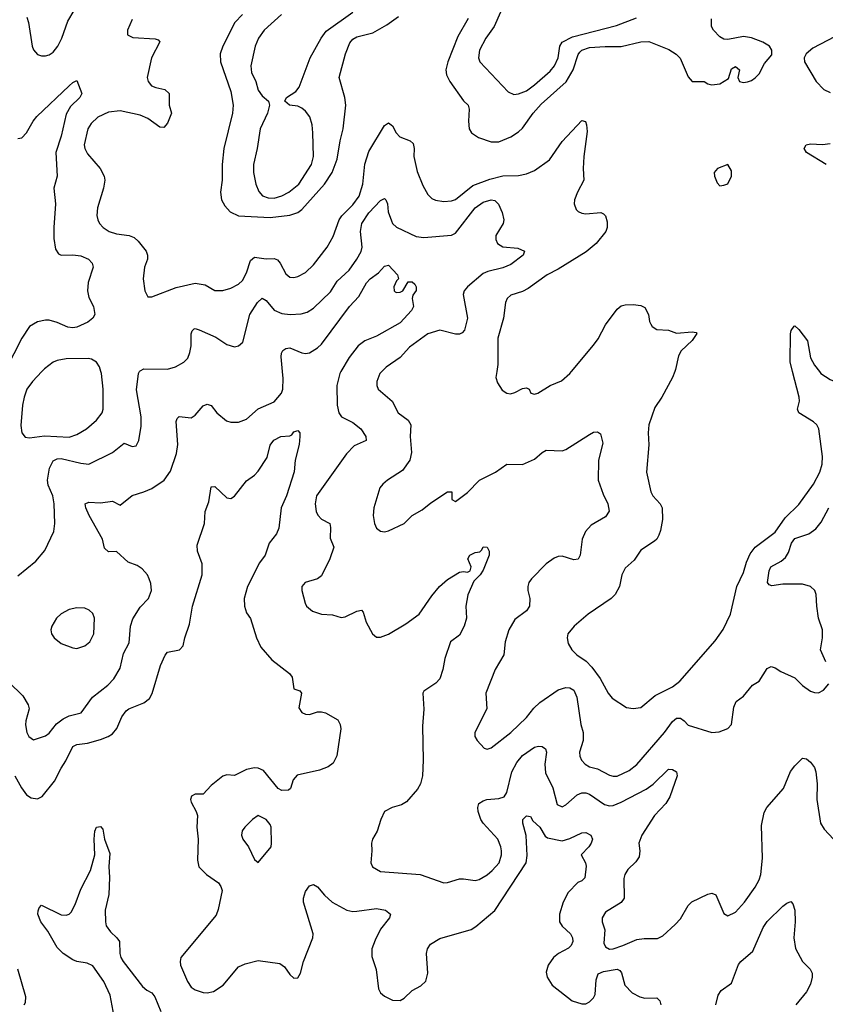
# Model space of a CAD drawing. Header units: inches. Extents: x 1682530 to 1839546, y 640742 to 791647.
# Tile 830 of 923: x 1792620 to 1796705, y 726792 to 731784. Entities that reach past the tile are written whole.
import ezdxf

# ---------------------------------------------------------------- set-up
doc = ezdxf.new("R2010")
doc.units = ezdxf.units.IN
doc.header["$MEASUREMENT"] = 0
doc.layers.add('B7792', color=7, linetype='Continuous')
doc.layers.add('B7793', color=7, linetype='Continuous')

msp = doc.modelspace()

# ---------------------------------------------------------------- linework, layer by layer
at = {"layer": 'B7792', "color": 5}
for points, elevation in [([(1792490, 728496.5), (1792635.4, 728355.4), (1792663.7, 728310), (1792668.7, 728290), (1792650.3, 728230), (1792648.8, 728208.8), (1792656.4, 728170), (1792666, 728150), (1792690, 728133), (1792750, 728154), (1792770, 728167), (1792806.6, 728213.4), (1792840.3, 728239.7), (1792870, 728255.5), (1792930.8, 728269.2), (1792989.7, 728350), (1793067.1, 728410), (1793096.9, 728443.1), (1793130, 728497.1), (1793147.1, 728570), (1793175.4, 728624.6), (1793182.2, 728710), (1793193.6, 728746.4), (1793230, 728804.9), (1793273, 728850), (1793288.2, 728890), (1793285.6, 728925.6), (1793276.9, 728950), (1793267.6, 728970), (1793240.6, 729000.6), (1793216.4, 729016.4), (1793170, 729033.7), (1793110, 729087), (1793070, 729085.6), (1793050, 729105.2), (1793040.5, 729150), (1792972.9, 729270), (1792955.1, 729310), (1792952.3, 729330), (1792970, 729337.7), (1793030, 729334.4), (1793090, 729342.8), (1793130, 729323.1), (1793190, 729372.4), (1793250, 729390.2), (1793290, 729407.6), (1793353.3, 729450), (1793385.4, 729494.6), (1793415.4, 729584.6), (1793421, 729630), (1793412.9, 729747.1), (1793417.6, 729762.4), (1793428.3, 729771.7), (1793490, 729764.6), (1793510, 729778.4), (1793550, 729826.7), (1793570, 729834), (1793590, 729828), (1793619.5, 729790), (1793668, 729750), (1793690, 729743.6), (1793730, 729743.1), (1793770, 729758.7), (1793830, 729811.4), (1793910, 729846), (1793947.4, 729890), (1793954.6, 729910), (1793956, 729964), (1793952.6, 730000)], 540), ([(1792610, 728964.4), (1792701.8, 729038.2), (1792746.7, 729093.3), (1792793.5, 729190), (1792798, 729230), (1792794.8, 729330), (1792787.4, 729370), (1792763.6, 729423.6), (1792761.3, 729450), (1792771.1, 729510), (1792790, 729548.1), (1792810, 729558.3), (1792830, 729559.6), (1792930, 729535.1), (1792970, 729530.2), (1793090, 729588.9), (1793150, 729636.4), (1793190, 729620.4), (1793210, 729623.8), (1793224.7, 729650), (1793236.6, 729723.4), (1793235.3, 729770), (1793212.2, 729907.8), (1793222, 729990), (1793227.7, 730000)], 560), ([(1792732.2, 730000), (1792684.7, 729950), (1792656.9, 729910), (1792642.3, 729870), (1792633.7, 729830), (1792626.2, 729726.2), (1792630.2, 729690.2), (1792647.6, 729667.6), (1792670, 729663.6), (1792746.2, 729673.8), (1792870, 729666.8), (1792910, 729681.4), (1792958.2, 729710), (1793010, 729752.9), (1793037.6, 729790), (1793042.7, 729810), (1793043.5, 729910), (1793035.3, 729990), (1793032, 730000)], 580), ([(1794248.8, 730000), (1794243, 729990), (1794228.8, 729930), (1794230.2, 729830), (1794237.7, 729790), (1794252.3, 729770), (1794310, 729741.4), (1794349.2, 729710), (1794375.6, 729670), (1794377.1, 729650), (1794316.5, 729623.5), (1794276.3, 729583.7), (1794125.8, 729370), (1794117.6, 729330), (1794123.2, 729290), (1794131.2, 729271.2), (1794150, 729252), (1794192, 729230), (1794196.1, 729210), (1794195.1, 729155.1), (1794213.1, 729110), (1794192.1, 729050), (1794150, 728965.1), (1794130, 728949.8), (1794067.3, 728930), (1794050.5, 728910), (1794050.4, 728890), (1794066.7, 728826.7), (1794074, 728810), (1794104.9, 728784.9), (1794150, 728770.3), (1794206.6, 728766.6), (1794250, 728752.7), (1794270, 728756.5), (1794330, 728784.5), (1794353.4, 728790), (1794361.1, 728781.1), (1794377.5, 728730), (1794409.7, 728669.7), (1794430, 728654.3), (1794450, 728653.4), (1794490, 728669.3), (1794578.1, 728721.9), (1794644.8, 728770), (1794710, 728863.7), (1794749.2, 728910.8), (1794790, 728946.7), (1794850, 728982.6), (1794870, 728986.7), (1794890, 728983.8), (1794904, 728990), (1794909.4, 729010), (1794892.3, 729050), (1794902.7, 729070), (1794930, 729082), (1794954, 729086), (1794964, 729096), (1794970, 729112), (1794991, 729110), (1795001, 729090), (1795001, 729070), (1794970, 728994), (1794955.5, 728970), (1794923.1, 728936.9), (1794892.4, 728867.6), (1794882, 728810), (1794885.7, 728750), (1794874, 728710), (1794850, 728662.9), (1794803.8, 728630), (1794775.3, 728544.7), (1794765.4, 728490), (1794750, 728442), (1794730, 728420.5), (1794670, 728379.3), (1794663.8, 728370), (1794668.8, 728288.8), (1794662.4, 728202.4), (1794666.3, 728030), (1794661.8, 727950), (1794652.3, 727910), (1794636.7, 727883.3), (1794581.2, 727818.8), (1794556.2, 727803.8), (1794508, 727790), (1794470, 727769.7), (1794451, 727730), (1794432.3, 727670), (1794409.3, 727630), (1794403.5, 727610), (1794406.3, 727570), (1794401.3, 727510), (1794408.2, 727490), (1794450, 727466.3), (1794651, 727451), (1794770, 727408.7), (1794790, 727410.3), (1794850, 727427.7), (1794870, 727428.9), (1794930, 727419.3), (1794950, 727424.9), (1794990, 727448.9), (1795015.6, 727470), (1795050.7, 727510), (1795062.8, 727550), (1795062.8, 727570), (1795060.3, 727590), (1795043.9, 727630), (1794970.7, 727710), (1794957.8, 727730), (1794944.4, 727770), (1794943.1, 727790), (1794948.4, 727810), (1794970, 727824.4), (1794989.2, 727830), (1795050, 727835.5), (1795075.8, 727844.2), (1795090, 727866.4), (1795116, 727970), (1795141.4, 728018.6), (1795170, 728053.8), (1795230, 728095.8), (1795250, 728101.2), (1795270, 728099.7), (1795286.6, 728086.6), (1795291.5, 728070), (1795282.8, 728010), (1795285.9, 727965.9), (1795323.8, 727890), (1795345.8, 727805.8), (1795370, 727794), (1795390, 727803.6), (1795446.6, 727853.4), (1795470, 727863.7), (1795490, 727864.4), (1795510, 727856.8), (1795585.7, 727805.7), (1795610, 727798.4), (1795630, 727800.8), (1795670, 727816.8), (1795796.5, 727883.5), (1795831.6, 727908.4), (1795910, 727984.6), (1795930, 727983.1), (1795950.3, 727970), (1795953.4, 727950), (1795916.1, 727843.9), (1795895.8, 727810), (1795838.9, 727750), (1795774.6, 727650), (1795760.1, 727610), (1795764.2, 727570), (1795760.3, 727539.7), (1795745, 727515), (1795704.2, 727475.8), (1795688.1, 727450), (1795682.9, 727430), (1795684.7, 727330), (1795670, 727307.6), (1795590, 727258.7), (1795573.1, 727230), (1795574.3, 727210), (1795586.9, 727170), (1795582.4, 727102.4), (1795590, 727084.4), (1795610, 727071.8), (1795630, 727074), (1795678.4, 727090), (1795750, 727121.2), (1795786.4, 727126.4), (1795854.2, 727125.8), (1795880.5, 727139.5), (1795943.7, 727196.3), (1795970, 727225.5), (1796010, 727292.4), (1796028.8, 727311.2), (1796110, 727350.4), (1796130, 727355.5), (1796150, 727347.7), (1796190, 727253.4), (1796210, 727240.5), (1796250, 727259.5), (1796294.7, 727310), (1796350, 727386.7), (1796370, 727423.8), (1796377.3, 727450), (1796387.3, 727532.7), (1796381.3, 727698.7), (1796394.5, 727765.5), (1796408.5, 727790), (1796493.3, 727886.7), (1796528.3, 727971.7), (1796550, 728000.5), (1796590, 728040.7), (1796610, 728037.1), (1796630, 728020.5), (1796650, 727993), (1796657.3, 727970), (1796663.6, 727910), (1796662.2, 727830), (1796680.7, 727710), (1796699.6, 727679.6), (1796747.3, 727630)], 540), ([(1794456.2, 730000), (1794446.5, 729990), (1794430.3, 729950), (1794430.4, 729930), (1794438.4, 729910), (1794508.5, 729850), (1794539.5, 729790), (1794590, 729754), (1794603.6, 729730), (1794599.2, 729670), (1794606.9, 729590), (1794598.3, 729550), (1794561.8, 729498.2), (1794485.5, 729450), (1794461.6, 729430), (1794446.7, 729410), (1794415.5, 729310), (1794411.6, 729270), (1794418.4, 729230), (1794430, 729206.8), (1794450, 729190.7), (1794470, 729188), (1794490, 729193.4), (1794569.7, 729230.3), (1794610, 729270.4), (1794660.8, 729299.2), (1794704.7, 729335.2), (1794790, 729390.5), (1794810.6, 729390.6), (1794811.3, 729351.3), (1794830, 729341), (1794890, 729386.8), (1794950.7, 729449.3), (1795032.3, 729490), (1795090, 729530.4), (1795170, 729528.2), (1795230, 729555.8), (1795270, 729590.4), (1795290, 729601.3), (1795370, 729598.4), (1795390, 729604.4), (1795510, 729681.7), (1795530, 729692), (1795550, 729694), (1795564.5, 729684.5), (1795576.4, 729636.4), (1795555.2, 729550), (1795553, 729450), (1795578.4, 729378.4), (1795602.6, 729330), (1795608.4, 729291.6), (1795590, 729262.9), (1795518.3, 729221.7), (1795488.4, 729190), (1795471.7, 729150), (1795462, 729070), (1795451.6, 729048.5), (1795430, 729046), (1795370, 729063.5), (1795350, 729063), (1795330, 729054.7), (1795290, 729026), (1795214.6, 728950), (1795202, 728930), (1795195.8, 728910), (1795196.1, 728890), (1795206.7, 728850), (1795205.7, 728810), (1795190, 728787.6), (1795130, 728742.4), (1795100.2, 728690), (1795081.3, 728630), (1795075.4, 728564.6), (1795031.6, 728490), (1794984.4, 728370), (1794988.8, 728290), (1794928.2, 728170), (1794928.2, 728150), (1794940.5, 728130), (1794976, 728090), (1794990, 728086), (1795010, 728093), (1795110, 728170.3), (1795190, 728246.3), (1795226.5, 728293.5), (1795257.7, 728322.3), (1795350, 728387.3), (1795390, 728398.2), (1795410, 728397.3), (1795430, 728384.4), (1795444.7, 728350), (1795465.5, 728210), (1795478, 728170), (1795476.9, 728130), (1795459.2, 728070), (1795460.2, 728050), (1795468.9, 728030), (1795487.2, 728010), (1795510, 727996.2), (1795550, 727985.6), (1795610, 727953.8), (1795630, 727948.4), (1795650, 727949.3), (1795710, 727978.4), (1795750, 728008.1), (1795890.4, 728169.6), (1795930, 728225.2), (1795950, 728243.2), (1795970, 728242.7), (1795989.4, 728229.4), (1796010, 728206.7), (1796129.4, 728170.6), (1796166.8, 728173.2), (1796210, 728190.7), (1796230, 728211.3), (1796241.3, 728298.7), (1796253.1, 728326.9), (1796290, 728354.8), (1796336, 728410), (1796369.7, 728430.3), (1796410, 728494), (1796430, 728504), (1796450, 728498), (1796479.3, 728479.3), (1796550, 728447.9), (1796590, 728408.1), (1796630, 728379.7), (1796650, 728372.4), (1796670, 728371.6), (1796695.6, 728384.4), (1796723.5, 728416.5)], 560), ([(1795039.4, 730000), (1795034.9, 729970), (1795043.1, 729943.1), (1795066.1, 729906.1), (1795090, 729890.4), (1795107.9, 729887.9), (1795130, 729894), (1795170, 729914.9), (1795190, 729918), (1795202.8, 729910), (1795212, 729890), (1795230, 729885.5), (1795248, 729890), (1795309.8, 729930.2), (1795366.6, 729953.4), (1795410, 729990.6), (1795417.9, 730000)], 580), ([(1795942.1, 730000), (1795930.2, 729970), (1795875.4, 729870), (1795841.4, 729818.6), (1795810.2, 729730), (1795806.7, 729690), (1795810.8, 729629.2), (1795797.8, 729490), (1795820.2, 729390), (1795830.2, 729370), (1795867.8, 729330), (1795877.1, 729310), (1795879.9, 729250), (1795870, 729194.5), (1795860.9, 729170), (1795850, 729149.7), (1795839.3, 729140.7), (1795770, 729095.4), (1795735.8, 729044.2), (1795690, 729003), (1795673.2, 728970), (1795662.2, 728910), (1795640.2, 728870), (1795619.2, 728850), (1795502.8, 728770), (1795431.8, 728710), (1795399.5, 728670), (1795395.8, 728650), (1795401.4, 728621.4), (1795419.3, 728590), (1795444.7, 728564.7), (1795491.7, 728531.7), (1795521.2, 728501.2), (1795563.9, 728443.9), (1795603.2, 728370), (1795624, 728344), (1795697.3, 728297.3), (1795730, 728291.3), (1795770, 728297), (1795841.8, 728358.2), (1795930, 728402.5), (1795967.6, 728430), (1796145.9, 728634.1), (1796187.5, 728692.5), (1796224.8, 728770), (1796256.8, 728910), (1796290, 728981.1), (1796305.5, 729034.5), (1796324.4, 729075.6), (1796350, 729109.1), (1796450, 729186.4), (1796501.6, 729258.4), (1796570, 729325.5), (1796644.4, 729430), (1796678, 729490), (1796689, 729530), (1796691.3, 729568.7), (1796672.2, 729710), (1796661.4, 729730), (1796645.6, 729745.6), (1796570.9, 729790), (1796564.4, 729810), (1796573.9, 729850), (1796572.5, 729870), (1796539.4, 730000)], 580), ([(1796675, 730000), (1796682.8, 729990), (1796730, 729959.8), (1796830, 729918.1), (1796865, 729915), (1796890, 729920.1), (1796930, 729950.2), (1796950, 729956.3), (1796970, 729943.8), (1797010, 729902.6), (1797050, 729883.5), (1797126.4, 729866.4), (1797170, 729871.5), (1797250, 729908.7), (1797330.8, 729970), (1797357.7, 730000)], 580), ([(1792595.6, 727950), (1792629.2, 727889.2), (1792654.3, 727854.3), (1792678.3, 727838.3), (1792710, 727834.4), (1792734.3, 727845.7), (1792795.9, 727924.1), (1792829.8, 727990), (1792854.1, 728025.9), (1792890, 728099.3), (1792910, 728109.4), (1792964.3, 728115.7), (1793030, 728134.2), (1793068, 728150), (1793090, 728164.2), (1793112.7, 728190), (1793137.1, 728250), (1793159.6, 728280.4), (1793173.3, 728290), (1793250, 728321.3), (1793278.2, 728341.9), (1793292.5, 728367.5), (1793333.8, 728510), (1793358, 728562), (1793370, 728577.3), (1793430, 728588.7), (1793449.6, 728610), (1793457.7, 728650), (1793480.4, 728719.6), (1793497, 728810), (1793545.4, 728970), (1793546, 729026), (1793522.2, 729090), (1793520.6, 729119.4), (1793556.5, 729230), (1793560.4, 729290), (1793579.8, 729340.2), (1793590, 729416), (1793610, 729418), (1793670, 729360.7), (1793690, 729357.3), (1793710, 729367.7), (1793770, 729446), (1793810, 729474.9), (1793830, 729495.5), (1793875.2, 729564.8), (1793890, 729627.7), (1793908.2, 729651.8), (1793944, 729670), (1793990, 729674), (1794000.2, 729679.8), (1794010, 729694), (1794030, 729701), (1794041, 729690), (1794041, 729670), (1794037.3, 729630), (1794016.4, 729550), (1794012.1, 729492.1), (1793972.3, 729370), (1793945.2, 729310), (1793933.8, 729206.2), (1793922, 729178), (1793884.9, 729130), (1793865.3, 729070), (1793835.9, 729030), (1793775.6, 728910), (1793757.4, 728850), (1793759.6, 728810), (1793770, 728776.3), (1793790, 728748.2), (1793821.5, 728650), (1793842.6, 728602.6), (1793898.7, 728538.7), (1793988.4, 728470), (1794001.3, 728450), (1794010, 728391.3), (1794041.1, 728381.1), (1794048.2, 728370), (1794036, 728296), (1794050, 728271.7), (1794070, 728262.4), (1794090, 728261.8), (1794130, 728274.6), (1794150, 728275.8), (1794170.3, 728270.3), (1794233.7, 728233.7), (1794245.3, 728210), (1794248.2, 728188.2), (1794228.6, 728051.4), (1794210, 728015.1), (1794184, 727996), (1794140.7, 727979.3), (1794026.7, 727953.3), (1794007.2, 727930), (1793993.8, 727886.2), (1793982.3, 727877.7), (1793950, 727876.9), (1793930, 727886.9), (1793856.8, 727976.8), (1793830, 727989.2), (1793810, 727990.5), (1793770, 727982), (1793710, 727952.8), (1793670, 727955.1), (1793650, 727949.6), (1793590, 727901.3), (1793550, 727857.4), (1793510, 727858.4), (1793491.9, 727848.1), (1793486.3, 727830), (1793490, 727817.1), (1793515.5, 727770), (1793521.2, 727750), (1793518, 727690), (1793524.2, 727630), (1793522.2, 727522.2), (1793528.9, 727490), (1793566.4, 727450), (1793628.4, 727408.4), (1793640.5, 727390), (1793646.1, 727370), (1793627, 727273), (1793615.6, 727244.4), (1793437.6, 727030), (1793433.2, 727010), (1793435.9, 726990), (1793470, 726908.2), (1793490, 726879), (1793510, 726866.2), (1793550, 726852.8), (1793570, 726851), (1793602, 726858), (1793651.1, 726890), (1793730, 726981.7), (1793762.7, 726997.3), (1793830, 727015.2), (1793939, 726999), (1793963, 726983), (1793990, 726943.8), (1794010, 726924.9), (1794030, 726926), (1794043.6, 726950), (1794059.7, 727010), (1794106.8, 727130), (1794107.9, 727150), (1794058.2, 727310), (1794058.7, 727330), (1794070, 727364.9), (1794090, 727392.4), (1794110, 727399.3), (1794130, 727388.4), (1794165.3, 727345.3), (1794204, 727310), (1794279.5, 727270), (1794310, 727263), (1794330, 727263.7), (1794430, 727278.4), (1794474.8, 727270), (1794500.4, 727250), (1794495.8, 727230), (1794450, 727173.6), (1794421.8, 727118.2), (1794406.1, 727073.9), (1794405.7, 727034.3), (1794428, 726968), (1794439.1, 726870), (1794449.4, 726850), (1794470, 726833.4), (1794510, 726812.7), (1794550, 726811.7), (1794570, 726823.1), (1794610, 726862.7), (1794653.3, 726886.7), (1794678.7, 726910), (1794689.7, 726950), (1794682.5, 727050), (1794687.1, 727072.9), (1794702.9, 727097.1), (1794750, 727126.5), (1794909, 727171), (1794933.7, 727186.3), (1795030, 727267.6), (1795188.6, 727510), (1795192.7, 727547.3), (1795187.9, 727647.9), (1795171.3, 727710), (1795171.8, 727730), (1795190, 727748.2), (1795210, 727743.8), (1795221.9, 727721.9), (1795256.8, 727690), (1795285, 727645), (1795296.7, 727636.7), (1795370, 727620.5), (1795410, 727632.2), (1795470, 727662.2), (1795490, 727662.8), (1795516.3, 727650), (1795523.7, 727630), (1795518.3, 727610), (1795505.8, 727590), (1795467.4, 727550), (1795488.5, 727510), (1795491.8, 727491.8), (1795485.7, 727434.3), (1795470, 727419.1), (1795450, 727409.8), (1795401.2, 727358.9), (1795375.4, 727310), (1795356.8, 727250), (1795357.7, 727210), (1795370, 727189.2), (1795412.9, 727150), (1795423.2, 727130), (1795424.6, 727110), (1795416.1, 727090), (1795402.8, 727077.2), (1795352.8, 727050), (1795326.4, 727030), (1795300.2, 726990), (1795290, 726955.3), (1795293.8, 726930), (1795320.2, 726890), (1795420.7, 726810), (1795470, 726793.9), (1795490, 726795.4), (1795510, 726804.3), (1795530, 726824.7), (1795537.8, 726842.2), (1795543.4, 726916.6), (1795554, 726946), (1795580.9, 726959.1), (1795650.4, 726970), (1795663.2, 726963.2), (1795671.4, 726951.4), (1795688.5, 726890), (1795726, 726850), (1795764.6, 726830), (1795790, 726823.3), (1795850, 726824.4), (1795866.3, 726810), (1795870.2, 726790)], 520), ([(1796707.9, 728527.9), (1796680.4, 728590), (1796690.8, 728650), (1796690.8, 728690), (1796670.8, 728750), (1796661.4, 728810), (1796658, 728870), (1796651.1, 728890), (1796630.6, 728910.6), (1796590, 728922.8), (1796490, 728921.4), (1796433.3, 728913.3), (1796419.5, 728919.5), (1796411.1, 728931.1), (1796420.6, 728990), (1796429, 729010), (1796481.9, 729038.1), (1796503.3, 729056.7), (1796518, 729082), (1796534.2, 729130), (1796550, 729154.3), (1796622.1, 729177.9), (1796657.6, 729202.4), (1796683.7, 729236.3), (1796723.7, 729310)], 560), ([(1793099.4, 726730), (1793078.7, 726838.7), (1793047.1, 726907.1), (1792990, 726986.6), (1792961.3, 727001.3), (1792910, 727009.9), (1792890, 727018.4), (1792840.4, 727050), (1792810, 727079.8), (1792762.9, 727162.8), (1792727.8, 727210), (1792712.7, 727250), (1792713, 727267), (1792718.2, 727281.9), (1792730, 727295.2), (1792830, 727246), (1792855.9, 727244.1), (1792870.9, 727249.1), (1792880.4, 727259.6), (1792901.1, 727298.9), (1792930, 727376.3), (1792979.7, 727470), (1793001.7, 727550), (1792997.7, 727630), (1793001.1, 727670), (1793010, 727690.5), (1793030, 727694), (1793040.7, 727680.7), (1793050.3, 727630), (1793076.7, 727556.7), (1793071.3, 727491.3), (1793075.3, 727435.3), (1793071.1, 727348.9), (1793053.6, 727270), (1793054.2, 727210), (1793058.7, 727190), (1793079.6, 727159.6), (1793112.8, 727130), (1793125.6, 727110), (1793126.9, 727050), (1793132.4, 727030), (1793145, 727010), (1793243, 726883), (1793264.3, 726864.3), (1793290.1, 726850), (1793305.5, 726830), (1793335.6, 726755.6)], 480), ([(1796149.8, 726790.2), (1796162, 726838), (1796177.1, 726862.9), (1796230, 726898.8), (1796265.3, 726994.7), (1796276.2, 727010), (1796337.7, 727062.3), (1796390, 727182.4), (1796410, 727212.2), (1796490, 727290.4), (1796510, 727305.5), (1796530, 727313.4), (1796541.1, 727301.1), (1796550.2, 727270.2), (1796551.6, 727210), (1796545, 727130), (1796554.7, 727074.7), (1796588.9, 727010), (1796628.5, 726970), (1796638.9, 726950), (1796638.9, 726930), (1796630, 726894), (1796610, 726855.1), (1796554.9, 726790)], 520), ([(1792642, 726790), (1792650, 726802), (1792651.6, 726830), (1792609.7, 726970)], 520)]:
    msp.add_lwpolyline(points, dxfattribs=dict(at, elevation=elevation))
for points, elevation in [([(1792910, 728803), (1792870, 728794), (1792830, 728772.6), (1792806.7, 728750), (1792782.8, 728710), (1792777.8, 728690), (1792781.5, 728670), (1792794.3, 728650), (1792830, 728621.8), (1792890, 728599.6), (1792910, 728596.9), (1792950, 728609.1), (1792975.1, 728630), (1792995.6, 728670), (1792998.9, 728750), (1792990, 728772.7), (1792972.7, 728790), (1792950, 728800.5)], 560), ([(1793830, 727749.2), (1793801, 727730), (1793761, 727690), (1793748.3, 727671.7), (1793745.5, 727650), (1793750.7, 727630), (1793780.5, 727590), (1793810, 727526), (1793830, 727511.3), (1793894.3, 727590), (1793896.9, 727610), (1793894.3, 727690), (1793890, 727704), (1793870, 727729.4)], 540)]:
    msp.add_lwpolyline(points, close=True, dxfattribs=dict(at, elevation=elevation))
at = {"layer": 'B7793', "color": 5}
for points, elevation in [([(1792656.8, 731796.8), (1792665.4, 731770), (1792683.1, 731650), (1792690.3, 731630.3), (1792710, 731607.7), (1792730, 731600.5), (1792750, 731600.5), (1792770, 731606), (1792790, 731619.3), (1792814, 731650), (1792833.5, 731690), (1792863.7, 731776.3), (1792895.6, 731830)], 580), ([(1793750.2, 731810), (1793710.2, 731770), (1793650.1, 731650), (1793637, 731610), (1793638.4, 731570), (1793690, 731419.1), (1793702.2, 731350), (1793699.7, 731310), (1793655.9, 731130), (1793647.4, 731050), (1793646.6, 730970), (1793637.5, 730910), (1793643.2, 730870), (1793660, 730840), (1793687.4, 730810), (1793730, 730790.1), (1793890, 730781.8), (1793990, 730792.5), (1794030, 730806.5), (1794050, 730820.8), (1794164.9, 730950), (1794204.1, 731010), (1794230, 731076), (1794244.8, 731170), (1794259.6, 731230), (1794273.1, 731350), (1794268.6, 731388.6), (1794240.7, 731490), (1794272, 731610), (1794293.8, 731666.1), (1794310, 731685), (1794330, 731696.1), (1794410, 731717.8), (1794482.3, 731757.7), (1794540.3, 731799.7)], 620), ([(1793947.3, 731810), (1793860.2, 731730), (1793830.2, 731690), (1793814.3, 731650), (1793791.7, 731550), (1793795.6, 731515.6), (1793817.5, 731470), (1793830, 731426), (1793850, 731397), (1793881.6, 731370), (1793886.7, 731350), (1793876.5, 731310), (1793838.5, 731230), (1793823.8, 731130), (1793805.2, 731050), (1793805.4, 731010), (1793816.5, 730950), (1793832.1, 730912.1), (1793851.5, 730891.5), (1793880, 730880), (1793910, 730879.8), (1793950, 730891.4), (1793985.3, 730910), (1794035.2, 730950), (1794098.8, 731050), (1794109.9, 731090), (1794107, 731210), (1794103.1, 731250), (1794090.8, 731290.8), (1794070, 731319.5), (1794050, 731335.1), (1794030, 731345.1), (1793988.7, 731350), (1793965.2, 731370), (1793973.2, 731390), (1794019.7, 731420.3), (1794037.4, 731442.6), (1794093.1, 731590), (1794148, 731690), (1794174, 731726), (1794310, 731822.5)], 640), ([(1795058.5, 731821.5), (1795025.4, 731750), (1794983.7, 731690), (1794951.9, 731630), (1794946, 731590), (1794952.8, 731570), (1795097.4, 731417.4), (1795125, 731404.9), (1795150, 731407.3), (1795190, 731423.2), (1795230, 731454), (1795310, 731523), (1795331.8, 731550), (1795350.5, 731590), (1795358.3, 731650), (1795370.9, 731669.1), (1795422.4, 731697.6), (1795646, 731754), (1795746.8, 731793.2)], 640), ([(1793190, 731785.6), (1793166.3, 731730), (1793166.3, 731706.3), (1793193.9, 731693.9), (1793307, 731687), (1793321.4, 731681.4), (1793331.3, 731671.3), (1793288.9, 731591.1), (1793266, 731490), (1793271.1, 731470), (1793289.1, 731449.1), (1793310, 731439.8), (1793356.4, 731430), (1793377.8, 731410), (1793377.2, 731350), (1793390.2, 731310), (1793370, 731259.6), (1793350, 731237.4), (1793330, 731239.8), (1793270, 731282.8), (1793230, 731299.4), (1793130, 731322.2), (1793070, 731314.6), (1793015.8, 731290), (1792982, 731258), (1792965.8, 731230), (1792947, 731150), (1792950.2, 731130.2), (1792963.9, 731103.9), (1793027.4, 731030), (1793048.9, 730990), (1793051.5, 730970), (1793045.3, 730930), (1793014, 730830), (1793011.6, 730791.6), (1793016.5, 730770), (1793025.3, 730750), (1793042.4, 730730), (1793074.4, 730710), (1793110, 730698.2), (1793174.8, 730690), (1793199.8, 730679.8), (1793220.7, 730660.7), (1793260.5, 730610), (1793268.2, 730590), (1793268.4, 730570), (1793252, 730530), (1793246.7, 730470), (1793254.9, 730410), (1793270, 730378.8), (1793290, 730379.1), (1793413.7, 730426.3), (1793510, 730447.9), (1793560.5, 730440.5), (1793610.2, 730410.2), (1793649.8, 730410.2), (1793690, 730422.4), (1793730, 730442.8), (1793750, 730461.5), (1793770, 730500.4), (1793790, 730563.6), (1793810, 730579.8), (1793870, 730571.2), (1793910, 730572.9), (1793926.4, 730566.4), (1793941.5, 730550), (1793970, 730494.9), (1793990, 730479), (1794010, 730477.3), (1794030, 730481.8), (1794070, 730501.5), (1794110, 730541.5), (1794179.8, 730630), (1794210, 730684.9), (1794239.6, 730770), (1794254, 730790), (1794310, 730844.6), (1794340.7, 730890), (1794360.6, 730950), (1794370, 731050.6), (1794390, 731115.6), (1794470, 731246.7), (1794490, 731261.6), (1794510, 731244.9), (1794528.8, 731210), (1794546.7, 731190), (1794600.4, 731170), (1794615.7, 731155.7), (1794620.5, 731130), (1794619.2, 731090), (1794635, 731015), (1794663.6, 730943.6), (1794690, 730897), (1794710, 730877.7), (1794728.6, 730868.6), (1794770, 730861.8), (1794810, 730865.5), (1794830, 730872.4), (1794917.4, 730942.6), (1795004.4, 730975.6), (1795070, 730991.8), (1795150, 730994), (1795190, 731002.7), (1795230, 731019.2), (1795306, 731074), (1795370, 731165.5), (1795470, 731272.2), (1795488.5, 731268.5), (1795494.6, 731250), (1795497, 731217), (1795480.4, 731090), (1795476.6, 731030), (1795480.2, 730970), (1795448.3, 730910), (1795434, 730870), (1795431.7, 730850), (1795442, 730822), (1795451.4, 730811.4), (1795470, 730803.6), (1795490, 730799), (1795566.4, 730806.4), (1795580.4, 730800.4), (1795590.3, 730790.3), (1795598.6, 730758.5), (1795598.3, 730730), (1795591.4, 730710), (1795542.8, 730650), (1795492.4, 730607.6), (1795350, 730519.3), (1795294, 730490), (1795198.1, 730421.9), (1795170, 730406.4), (1795110, 730386.9), (1795091.8, 730370), (1795083.9, 730350), (1795072.8, 730270), (1795044.9, 730170), (1795044.8, 730035.2), (1795039.4, 730000)], 580), ([(1794893.6, 731790), (1794841.9, 731698.1), (1794790.8, 731570), (1794780.2, 731530), (1794784.7, 731504.7), (1794800.8, 731470), (1794870, 731372.9), (1794894.2, 731350), (1794899.7, 731330), (1794895.5, 731270), (1794899.7, 731230), (1794910.3, 731210), (1794945.8, 731185.8), (1795010, 731165.3), (1795050, 731164.8), (1795109.7, 731190), (1795150, 731216), (1795170, 731234.5), (1795223.6, 731310), (1795264.1, 731355.9), (1795391.2, 731468.8), (1795426.7, 731530), (1795452.2, 731607.8), (1795460.4, 731619.6), (1795470.8, 731630), (1795510, 731642.4), (1795588.7, 731648.7), (1795670, 731648.4), (1795770, 731670.8), (1795810, 731673.1), (1795912.2, 731632.2), (1795949.4, 731609.4), (1795968.5, 731588.5), (1796010, 731494.8), (1796030, 731470.6), (1796090, 731470.5), (1796110, 731458.4), (1796130, 731453.7), (1796170, 731459.5), (1796214, 731486), (1796230, 731534.8), (1796250, 731546.8), (1796270.5, 731530), (1796261, 731490), (1796270.7, 731470.7), (1796290, 731465.5), (1796310, 731468.4), (1796330, 731474.9), (1796350, 731488.4), (1796369.5, 731510), (1796397.5, 731562.5), (1796433.6, 731606.4), (1796434, 731630), (1796422, 731650), (1796389, 731670), (1796330, 731691.1), (1796290, 731699.2), (1796210, 731683.8), (1796190, 731684.8), (1796170, 731696.9), (1796138, 731730), (1796127.9, 731750), (1796127.6, 731787.6)], 620), ([(1796790, 731717.3), (1796641, 731639), (1796608, 731610), (1796598, 731590), (1796599.3, 731570), (1796658.5, 731470), (1796696.9, 731430), (1796730, 731414)], 620), ([(1792610, 731181.3), (1792630, 731184.9), (1792655.1, 731210), (1792688.5, 731270), (1792706.8, 731293.2), (1792870, 731448.8), (1792890, 731466), (1792910, 731474.8), (1792934.4, 731410), (1792924.4, 731390), (1792876.9, 731343.1), (1792855.6, 731304.4), (1792830, 731194), (1792802.4, 731110), (1792810.2, 730990), (1792793.6, 730930), (1792802.3, 730850), (1792792.2, 730730), (1792793.8, 730673.8), (1792801.2, 730621.2), (1792816.7, 730596.7), (1792830.4, 730590.4), (1792890, 730591.8), (1792930, 730586), (1792968, 730570), (1792988, 730550), (1792992.2, 730530), (1792967.7, 730452.3), (1792963.2, 730410), (1792970, 730376.3), (1792993.6, 730330), (1793000.3, 730290), (1792990.3, 730270), (1792965.7, 730250), (1792910, 730225.2), (1792890, 730221.3), (1792864.6, 730224.6), (1792810, 730248.8), (1792770, 730260.3), (1792750, 730261.4), (1792710, 730252.7), (1792670, 730228.2), (1792630.1, 730169.9), (1792550.1, 730010)], 560), ([(1796710, 731049), (1796609.7, 731110), (1796597.7, 731130), (1796607.8, 731150), (1796630, 731155), (1796690, 731151.6), (1796730, 731156.3)], 580), ([(1793227.7, 730000), (1793230, 730004.2), (1793250, 730013.8), (1793370, 730012.6), (1793410, 730024.4), (1793452, 730048), (1793471.7, 730068.3), (1793483.4, 730096.6), (1793489.1, 730130), (1793490, 730191), (1793494.2, 730205.8), (1793504.1, 730215.9), (1793510, 730218.3), (1793530, 730211.1), (1793613.8, 730173.8), (1793670, 730137.4), (1793710, 730125.3), (1793730, 730130.3), (1793750.7, 730149.3), (1793787, 730290), (1793825.5, 730350), (1793850, 730371.5), (1793870, 730359.6), (1793910, 730312.1), (1793950, 730294), (1793991.3, 730288.7), (1794047.8, 730292.2), (1794078.2, 730301.8), (1794110, 730321.6), (1794196.1, 730403.9), (1794230, 730457.7), (1794290, 730514.4), (1794329.8, 730570), (1794351.3, 730608.7), (1794356.7, 730630), (1794348.7, 730710), (1794354.3, 730750), (1794390, 730803.9), (1794450, 730866.7), (1794470, 730877.3), (1794477.3, 730870), (1794484.4, 730850), (1794488.7, 730810), (1794504.5, 730764.5), (1794510.4, 730750), (1794531.3, 730731.3), (1794630, 730684), (1794670, 730680.2), (1794808.7, 730691.3), (1794830, 730702), (1794930, 730829.3), (1794970, 730858.9), (1795011.1, 730871.1), (1795030, 730867.2), (1795048.5, 730848.5), (1795066.7, 730806.7), (1795075.5, 730770), (1795071.3, 730750), (1795035, 730690), (1795034, 730670), (1795042.7, 730650), (1795070, 730632.4), (1795145.1, 730625.1), (1795180.5, 730610), (1795172.2, 730590), (1795110, 730543.6), (1795070, 730525.7), (1794993.1, 730506.9), (1794970, 730496.5), (1794890.2, 730430), (1794873.8, 730410), (1794869.2, 730390), (1794890.8, 730270), (1794875.5, 730210), (1794864.3, 730195.7), (1794850, 730189.8), (1794830, 730189.8), (1794750, 730209.8), (1794690, 730190.7), (1794596.4, 730123.6), (1794549.3, 730070.7), (1794477.8, 730022.2), (1794456.2, 730000)], 560), ([(1793952.6, 730000), (1793945.5, 730074.5), (1793946.8, 730093.2), (1793953.7, 730106.3), (1793970, 730117), (1793990, 730119.6), (1794050, 730094.7), (1794070, 730091.3), (1794090, 730095), (1794130, 730119.7), (1794150, 730139.1), (1794292.9, 730330), (1794339.2, 730380.8), (1794377.8, 730450), (1794397.2, 730470), (1794439.5, 730500.5), (1794470, 730534.9), (1794490, 730539.3), (1794536.3, 730490), (1794540.7, 730470), (1794530, 730459.3), (1794517.4, 730430), (1794518.7, 730410), (1794524.5, 730404.4), (1794530, 730400.9), (1794550, 730402.3), (1794562.9, 730410), (1794590, 730454.8), (1794610, 730454.8), (1794623, 730443), (1794630.7, 730430), (1794630.6, 730410.6), (1794612.8, 730387.2), (1794610.3, 730370), (1794616.5, 730330), (1794606, 730310), (1794550, 730246.7), (1794430, 730178.7), (1794370, 730155.6), (1794335.8, 730130), (1794290, 730070.9), (1794248.8, 730000)], 540), ([(1795417.9, 730000), (1795530, 730133), (1795553.6, 730166.4), (1795590, 730237.1), (1795650, 730316.3), (1795670, 730332.7), (1795690, 730338.4), (1795730, 730340.4), (1795770, 730334.4), (1795790, 730324), (1795808, 730290), (1795813.4, 730253.4), (1795819.8, 730239.8), (1795827.7, 730227.7), (1795850, 730214), (1795910, 730210.5), (1795950, 730194.8), (1796030, 730200.7), (1796050, 730198), (1796053.2, 730193.2), (1796030, 730157.2), (1795974.6, 730105.4), (1795960.4, 730079.6), (1795946, 730010), (1795942.1, 730000)], 580), ([(1796539.4, 730000), (1796526.7, 730050), (1796528.5, 730191.5), (1796531.7, 730208.3), (1796547.6, 730230), (1796551, 730231), (1796570, 730213.1), (1796615.3, 730155.3), (1796629.1, 730070), (1796650, 730031.8), (1796675, 730000)], 580), ([(1793032, 730000), (1793024, 730024), (1793010, 730047.6), (1792983.3, 730063.3), (1792966.4, 730066.4), (1792856.3, 730063.7), (1792810, 730056.5), (1792790, 730047.8), (1792745.7, 730014.3), (1792732.2, 730000)], 580)]:
    msp.add_lwpolyline(points, dxfattribs=dict(at, elevation=elevation))
at = {"layer": 'B7793', "color": 5, "elevation": 620}
msp.add_lwpolyline([(1796210, 731049), (1796158, 731030), (1796141, 731010), (1796142.8, 730990), (1796156.9, 730956.9), (1796170, 730942), (1796190, 730944.7), (1796210, 730951), (1796229.3, 730990), (1796230, 731018)], close=True, dxfattribs=at)

doc.saveas('drawing.dxf')
